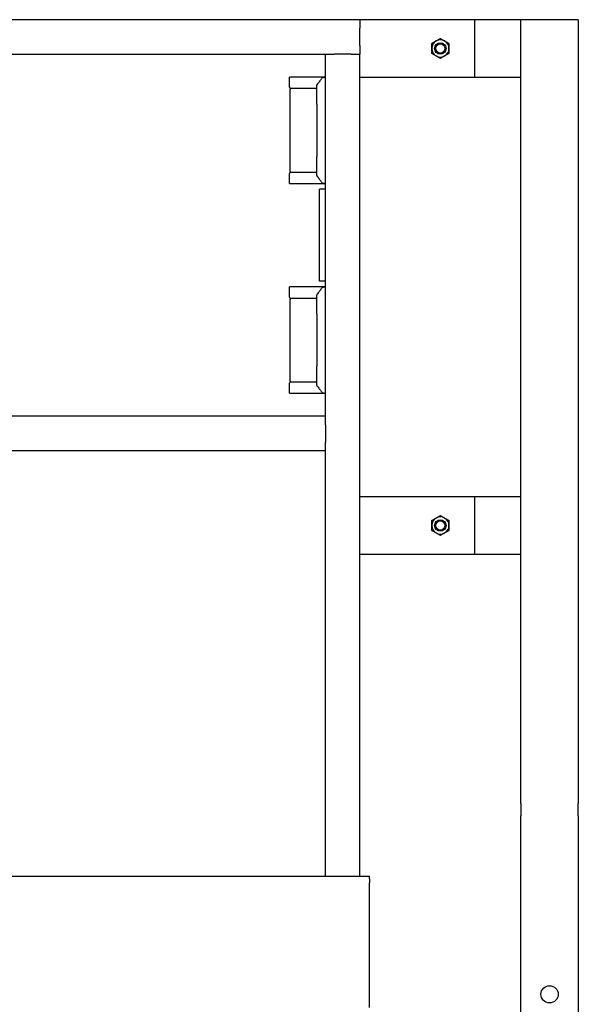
# Model space of a CAD drawing. Header units: inches. Extents: x 5 to 1128, y -85 to 748.
# Tile 542 of 656: x 797 to 821, y 266 to 309. Entities that reach past the tile are written whole.
import ezdxf

# ---------------------------------------------------------------- set-up
doc = ezdxf.new("R2010")
doc.units = ezdxf.units.IN
doc.header["$LTSCALE"] = 32
doc.header["$MEASUREMENT"] = 0
doc.layers.add('Visible (ANSI)', color=7, linetype='Continuous', lineweight=30)

msp = doc.modelspace()

# ---------------------------------------------------------------- linework, layer by layer
at = {"layer": 'Visible (ANSI)'}
for p, q in [((811.36063, 309.10867), (771.86063, 309.10867)), ((816.36063, 309.10867), (811.36063, 309.10867)), ((811.36063, 309.10867), (811.36063, 308.73367)), ((818.36063, 309.10867), (816.36063, 309.10867)), ((816.36063, 306.60867), (816.36063, 309.10867)), ((820.86063, 309.10867), (818.36063, 309.10867)), ((818.36063, 275.014), (818.36063, 309.10867)), ((818.36063, 306.60867), (818.36063, 309.10867)), ((820.86063, 309.10867), (820.86063, 275.014)), ((811.36063, 307.98367), (811.36063, 308.73367)), ((811.36063, 307.98367), (811.36063, 307.60867)), ((773.36063, 307.60867), (809.86063, 307.60867)), ((809.86063, 307.60867), (810.23563, 307.60867)), ((809.86063, 291.85867), (809.86063, 307.60867)), ((810.98563, 307.60867), (810.23563, 307.60867)), ((810.98563, 307.60867), (811.36063, 307.60867)), ((811.36063, 271.85867), (811.36063, 307.60867)), ((809.74917, 306.60867), (808.29395, 306.60867)), ((808.29395, 306.17117), (808.29395, 306.60867)), ((809.48563, 305.43112), (809.48563, 306.25519)), ((809.74917, 306.60867), (809.76557, 306.60867)), ((809.81706, 306.60867), (809.76557, 306.60867)), ((809.81706, 306.60867), (809.86063, 306.60867)), ((811.36063, 306.60867), (816.36063, 306.60867)), ((816.36063, 306.60867), (818.36063, 306.60867)), ((808.3252, 302.52534), (808.3252, 306.067)), ((809.19712, 306.10867), (808.35645, 306.10867)), ((809.44397, 306.10867), (809.19712, 306.10867)), ((809.48563, 305.43112), (809.48563, 303.16122)), ((809.48563, 302.33714), (809.48563, 303.16122)), ((808.29395, 301.98367), (808.29395, 302.42117)), ((808.35645, 302.48367), (809.19712, 302.48367)), ((809.19712, 302.48367), (809.44397, 302.48367)), ((808.29395, 301.98367), (809.74917, 301.98367)), ((809.76557, 301.98367), (809.74917, 301.98367)), ((809.76557, 301.98367), (809.81706, 301.98367)), ((809.86063, 301.98367), (809.81706, 301.98367)), ((809.86063, 301.73367), (809.61063, 301.73367)), ((809.61063, 297.73367), (809.61063, 301.73367)), ((809.86063, 297.73367), (809.61063, 297.73367)), ((809.74917, 297.48367), (808.29395, 297.48367)), ((808.29395, 297.04617), (808.29395, 297.48367)), ((809.74917, 297.48367), (809.76557, 297.48367)), ((809.81706, 297.48367), (809.76557, 297.48367)), ((809.81706, 297.48367), (809.86063, 297.48367)), ((808.3252, 293.40034), (808.3252, 296.942)), ((809.19712, 296.98367), (808.35645, 296.98367)), ((809.44397, 296.98367), (809.19712, 296.98367)), ((809.48563, 296.30612), (809.48563, 297.13019)), ((809.48563, 296.30612), (809.48563, 294.03622)), ((809.48563, 293.21214), (809.48563, 294.03622)), ((808.35645, 293.35867), (809.19712, 293.35867)), ((809.19712, 293.35867), (809.44397, 293.35867)), ((808.29395, 292.85867), (808.29395, 293.29617)), ((808.29395, 292.85867), (809.74917, 292.85867)), ((809.76557, 292.85867), (809.74917, 292.85867)), ((809.76557, 292.85867), (809.81706, 292.85867)), ((809.86063, 292.85867), (809.81706, 292.85867)), ((809.86063, 291.85867), (773.36063, 291.85867)), ((809.86063, 291.48367), (809.86063, 291.85867)), ((809.86063, 291.48367), (809.86063, 290.73367)), ((809.86063, 290.35867), (773.36063, 290.35867)), ((809.86063, 290.35867), (809.86063, 290.73367)), ((809.86063, 271.85867), (809.86063, 290.35867)), ((816.36063, 288.35867), (811.36063, 288.35867)), ((818.36063, 288.35867), (816.36063, 288.35867)), ((816.36063, 285.85867), (816.36063, 288.35867)), ((818.36063, 285.85867), (818.36063, 288.35867)), ((811.36063, 285.85867), (816.36063, 285.85867)), ((816.36063, 285.85867), (818.36063, 285.85867)), ((818.36063, 275.014), (818.36063, 274.48367)), ((820.86063, 274.48367), (820.86063, 275.014)), ((818.36063, 271.81317), (818.36063, 274.48367)), ((820.86063, 274.48367), (820.86063, 271.81317)), ((766.78063, 271.85867), (811.78063, 271.85867)), ((811.78063, 271.73765), (811.78063, 271.85867)), ((811.78063, 271.73765), (811.78063, 271.56851)), ((811.78063, 271.35257), (811.78063, 271.56851)), ((818.36063, 271.54801), (818.36063, 271.81317)), ((818.36063, 163.23367), (818.36063, 271.54801)), ((820.86063, 271.81317), (820.86063, 271.54801)), ((820.86063, 271.54801), (820.86063, 163.23367)), ((811.78063, 271.01427), (811.78063, 271.35257)), ((811.78063, 266.70307), (811.78063, 271.01427)), ((811.78063, 266.36477), (811.78063, 266.70307)), ((811.78063, 266.14883), (811.78063, 266.36477))]:
    msp.add_line(p, q, dxfattribs=at)
for centre, radius in [((814.86063, 307.85867), 0.25014), ((814.86063, 307.85867), 0.25), ((814.86063, 307.85867), 0.20281), ((814.86063, 287.10867), 0.25014), ((814.86063, 287.10867), 0.25), ((814.86063, 287.10867), 0.20281), ((819.61063, 266.71867), 0.375), ((819.61063, 266.71867), 0.375)]:
    msp.add_circle(centre, radius, dxfattribs=at)
for centre, radius, start, end in [((814.86063, 307.85867), 0.375, 120, 180), ((814.86063, 307.85867), 0.375, 60, 120), ((814.86063, 307.85867), 0.375, 0, 60), ((814.86063, 307.85867), 0.375, 180, 240), ((814.86063, 307.85867), 0.375, 240, 300), ((814.86063, 307.85867), 0.375, 300, 0), ((809.5273, 306.25519), 0.04167, 142.241974, 180), ((809.76557, 306.567), 0.04167, 90, 142.9307), ((808.35645, 306.17117), 0.0625, 180, 270), ((808.36687, 306.067), 0.04167, 90, 180), ((809.44397, 306.15034), 0.04167, 270, 0), ((808.35645, 302.42117), 0.0625, 90, 180), ((808.36687, 302.52534), 0.04167, 180, 270), ((809.44397, 302.442), 0.04167, 0, 90), ((809.5273, 302.33714), 0.04167, 180, 217.758026), ((809.76557, 302.02534), 0.04167, 217.0693, 270), ((809.76557, 297.442), 0.04167, 90, 142.9307), ((808.35645, 297.04617), 0.0625, 180, 270), ((808.36687, 296.942), 0.04167, 90, 180), ((809.44397, 297.02534), 0.04167, 270, 0), ((809.5273, 297.13019), 0.04167, 142.241974, 180), ((808.35645, 293.29617), 0.0625, 90, 180), ((808.36687, 293.40034), 0.04167, 180, 270), ((809.44397, 293.317), 0.04167, 0, 90), ((809.5273, 293.21214), 0.04167, 180, 217.758026), ((809.76557, 292.90034), 0.04167, 217.0693, 270), ((814.86063, 287.10867), 0.375, 120, 180), ((814.86063, 287.10867), 0.375, 60, 120), ((814.86063, 287.10867), 0.375, 0, 60), ((814.86063, 287.10867), 0.375, 180, 240), ((814.86063, 287.10867), 0.375, 300, 0), ((814.86063, 287.10867), 0.375, 240, 300)]:
    msp.add_arc(centre, radius, start, end, dxfattribs=at)
for points in [[(814.48563, 308.07518), (814.58611, 308.13319), (814.67313, 308.18343)], [(814.48563, 307.85867), (814.48563, 307.95915), (814.48563, 308.07518)], [(814.67313, 308.18343), (814.76015, 308.23367), (814.86063, 308.29168)], [(814.86063, 308.29168), (814.96111, 308.23367), (815.04813, 308.18343)], [(815.04813, 308.18343), (815.13515, 308.13319), (815.23563, 308.07518)], [(815.23563, 308.07518), (815.23563, 307.95915), (815.23563, 307.85867)], [(814.48563, 307.64216), (814.48563, 307.75819), (814.48563, 307.85867)], [(814.67313, 307.53391), (814.58611, 307.58415), (814.48563, 307.64216)], [(814.86063, 307.42566), (814.76015, 307.48367), (814.67313, 307.53391)], [(815.04813, 307.53391), (814.96111, 307.48367), (814.86063, 307.42566)], [(815.23563, 307.64216), (815.13515, 307.58415), (815.04813, 307.53391)], [(815.23563, 307.85867), (815.23563, 307.75819), (815.23563, 307.64216)], [(814.48563, 287.32518), (814.58611, 287.38319), (814.67313, 287.43343)], [(814.67313, 287.43343), (814.76015, 287.48367), (814.86063, 287.54168)], [(814.86063, 287.54168), (814.96111, 287.48367), (815.04813, 287.43343)], [(815.04813, 287.43343), (815.13515, 287.38319), (815.23563, 287.32518)], [(814.48563, 287.10867), (814.48563, 287.20915), (814.48563, 287.32518)], [(814.48563, 286.89216), (814.48563, 287.00819), (814.48563, 287.10867)], [(815.23563, 287.32518), (815.23563, 287.20915), (815.23563, 287.10867)], [(815.23563, 287.10867), (815.23563, 287.00819), (815.23563, 286.89216)], [(814.67313, 286.78391), (814.58611, 286.83415), (814.48563, 286.89216)], [(814.86063, 286.67566), (814.76015, 286.73367), (814.67313, 286.78391)], [(815.04813, 286.78391), (814.96111, 286.73367), (814.86063, 286.67566)], [(815.23563, 286.89216), (815.13515, 286.83415), (815.04813, 286.78391)]]:
    msp.add_rational_spline(points, [1, 1.0379548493, 1], degree=2, dxfattribs=at)
for points, knots in [([(809.73232, 306.59212), (809.71868, 306.57406), (809.70443, 306.55522), (809.67493, 306.51632), (809.65969, 306.49625), (809.6284, 306.45517), (809.61237, 306.43415), (809.57964, 306.39139), (809.56295, 306.36963), (809.52904, 306.32556), (809.51181, 306.30324), (809.49436, 306.28071)], [0.39491662, 0.39491662, 0.39491662, 0.39491662, 0.6293434, 0.6293434, 0.86377019, 0.86377019, 1.09819697, 1.09819697, 1.33262375, 1.33262375, 1.56705053, 1.56705053, 1.56705053, 1.56705053]), ([(809.78593, 306.59529), (809.78597, 306.59533), (809.786, 306.59537), (809.78992, 306.5994), (809.79451, 306.60263), (809.80458, 306.60715), (809.80995, 306.60842), (809.81539, 306.60864)], [-0.0004125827, -0.0004125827, -0.0004125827, -0.0004125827, 0, 0, 0.0423918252, 0.0423918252, 0.0842937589, 0.0842937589, 0.0842937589, 0.0842937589]), ([(809.49436, 302.31163), (809.51181, 302.28909), (809.52904, 302.26678), (809.56295, 302.22271), (809.57964, 302.20095), (809.61237, 302.15819), (809.6284, 302.13717), (809.65969, 302.09609), (809.67493, 302.07602), (809.70443, 302.03712), (809.71868, 302.01828), (809.73232, 302.00022)], [0.61128923, 0.61128923, 0.61128923, 0.61128923, 0.84571601, 0.84571601, 1.0801428, 1.0801428, 1.31456958, 1.31456958, 1.54899636, 1.54899636, 1.78342314, 1.78342314, 1.78342314, 1.78342314]), ([(809.78593, 301.99705), (809.78597, 301.99701), (809.786, 301.99697), (809.78992, 301.99294), (809.79451, 301.98971), (809.80458, 301.98519), (809.80995, 301.98391), (809.81539, 301.9837)], [-0.0846728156, -0.0846728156, -0.0846728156, -0.0846728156, -0.0842603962, -0.0842603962, -0.0418853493, -0.0418853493, 0, 0, 0, 0]), ([(809.73232, 297.46712), (809.71868, 297.44906), (809.70443, 297.43022), (809.67493, 297.39132), (809.65969, 297.37125), (809.6284, 297.33017), (809.61237, 297.30915), (809.57964, 297.26639), (809.56295, 297.24463), (809.52904, 297.20056), (809.51181, 297.17824), (809.49436, 297.15571)], [0.39491662, 0.39491662, 0.39491662, 0.39491662, 0.6293434, 0.6293434, 0.86377019, 0.86377019, 1.09819697, 1.09819697, 1.33262375, 1.33262375, 1.56705053, 1.56705053, 1.56705053, 1.56705053]), ([(809.78593, 297.47029), (809.78597, 297.47033), (809.786, 297.47037), (809.78992, 297.4744), (809.79451, 297.47763), (809.80458, 297.48215), (809.80995, 297.48342), (809.81539, 297.48364)], [-0.0004125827, -0.0004125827, -0.0004125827, -0.0004125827, 0, 0, 0.0423918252, 0.0423918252, 0.0842937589, 0.0842937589, 0.0842937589, 0.0842937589]), ([(809.49436, 293.18663), (809.51181, 293.16409), (809.52904, 293.14178), (809.56295, 293.09771), (809.57964, 293.07595), (809.61237, 293.03319), (809.6284, 293.01217), (809.65969, 292.97109), (809.67493, 292.95102), (809.70443, 292.91212), (809.71868, 292.89328), (809.73232, 292.87522)], [0.61128923, 0.61128923, 0.61128923, 0.61128923, 0.84571601, 0.84571601, 1.0801428, 1.0801428, 1.31456958, 1.31456958, 1.54899636, 1.54899636, 1.78342314, 1.78342314, 1.78342314, 1.78342314]), ([(809.78593, 292.87205), (809.78597, 292.87201), (809.786, 292.87197), (809.78992, 292.86794), (809.79451, 292.86471), (809.80458, 292.86019), (809.80995, 292.85891), (809.81539, 292.8587)], [-0.0846728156, -0.0846728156, -0.0846728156, -0.0846728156, -0.0842603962, -0.0842603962, -0.0418853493, -0.0418853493, 0, 0, 0, 0])]:
    msp.add_open_spline(points, degree=3, knots=knots, dxfattribs=at)
for points in [[(809.81539, 306.60864), (809.81594, 306.60866), (809.8165, 306.60867), (809.81706, 306.60867)], [(809.81706, 301.98367), (809.81649, 301.98367), (809.81594, 301.98368), (809.81539, 301.9837)], [(809.81539, 297.48364), (809.81594, 297.48366), (809.8165, 297.48367), (809.81706, 297.48367)], [(809.81706, 292.85867), (809.81649, 292.85867), (809.81594, 292.85868), (809.81539, 292.8587)]]:
    msp.add_open_spline(points, degree=3, dxfattribs=at)

doc.saveas('drawing.dxf')
